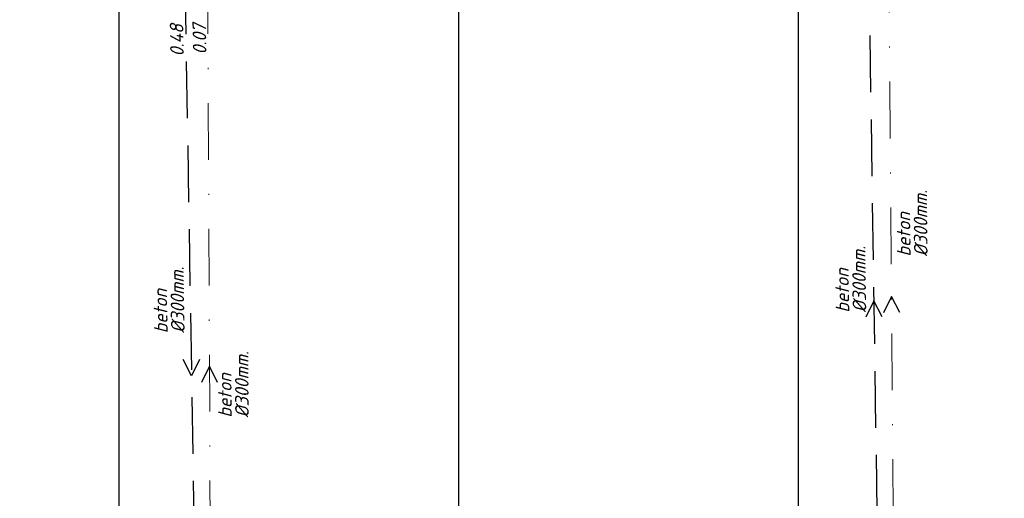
# Model space of a CAD drawing. Extents: x 148869 to 161638, y 453607 to 469810.
# Tile 500 of 656: x 156319 to 156406, y 462175 to 462217. Entities that reach past the tile are written whole.
import ezdxf
from ezdxf.enums import TextEntityAlignment as Align

# ---------------------------------------------------------------- set-up
doc = ezdxf.new("R2010")
doc.units = 0
doc.linetypes.add('RI-HWA', pattern=[7.4, 5, -2.4])
doc.linetypes.add('RI-VWA', pattern=[11, 5, -3, 0, -3])
doc.layers.get('0').update_dxf_attribs({"linetype": 'CONTINUOUS'})
for name, color, linetype in [('2024 hatch', 160, 'CONTINUOUS'), ('B-OI-RI-BOB-T18-niet meenemen', 252, 'CONTINUOUS'), ('B-OI-RI-DIAMETER-T18-niet meenemen', 252, 'CONTINUOUS'), ('B-OI-RI-HWA_TRANSPORTLEIDING-G-niet meenemen', 252, 'RI-HWA'), ('B-OI-RI-MATERIAAL-T18-niet meenemen', 252, 'CONTINUOUS'), ('B-OI-RI-STROOMRICHTING-S-niet meenemen', 252, 'CONTINUOUS')]:
    doc.layers.add(name, color=color, linetype=linetype)
doc.layers.add('B-OI-RI-VWA_TRANSPORTLEIDING-G-niet meenemen', color=252, linetype='RI-VWA', lineweight=18)
doc.styles.add('iso15', font='ISO.shx', dxfattribs={"oblique": 15})
doc.styles.add('NLCS-ISO-M750_CURSIEF', font='NLCS-ISO.ttf', dxfattribs={"oblique": 15})

# ---------------------------------------------------------------- blocks, each defined once
blk = doc.blocks.new('ACMAP_ANN_TEMPLATE_diam')
at = {"color": 0, "linetype": 'ByBlock', "style": 'iso15', "oblique": 15}
blk.add_attdef('diam', (0.5, -1.3), '', height=1.2, dxfattribs=at)
blk = doc.blocks.new('ACMAP_ANN_TEMPLATE_mat')
at = {"color": 0, "linetype": 'ByBlock', "style": 'iso15', "oblique": 15}
blk.add_attdef('mat', (0.5, 0.2), '', height=1.2, dxfattribs=at)
blk = doc.blocks.new('ACMAP_ANN_TEMPLATE_nap-r')
at = {"color": 0, "linetype": 'ByBlock', "style": 'iso15', "oblique": 15}
blk.add_attdef('nap-r', text='', height=1.2, dxfattribs=at).set_placement((-4.1, 0.2), align=Align.RIGHT)

msp = doc.modelspace()

# ---------------------------------------------------------------- hatches: boundary and pattern name
at = {"layer": '2024 hatch'}
h = msp.add_hatch(dxfattribs=at)
h.set_pattern_fill('ANSI31', color=256, scale=29.988, angle=45)
h.set_pattern_definition([(90, (0, 0), (-29.988, 0), [])])
h.paths.add_polyline_path([(155468.238, 462509.203), (155430.302, 462608.987), (155317.39, 462696.697), (155326.785, 462885.804), (155421.554, 463128.674), (155681.88, 463221.506), (155808.81, 463270.899), (155858.2, 463353.959), (156235.325, 463468.346), (156395.057, 463466.795), (156874.427, 463576.879), (157060.314, 463303.942), (157149.744, 462870.772), (157067.916, 462815.11), (157047.812, 462789.789), (157071.165, 462711.567), (156936.496, 462350.696), (156856.269, 462251.617), (156803.356, 462113.224), (156627.755, 461893.958), (156524.845, 461717.188), (156312.219, 461660.25), (156176.027, 461568.495), (155937.874, 461968.152)])

# ---------------------------------------------------------------- linework, layer by layer
at = {"layer": 'B-OI-RI-HWA_TRANSPORTLEIDING-G-niet meenemen'}
for p, q in [((156393.611, 462223.37), (156394.521, 462161.784)), ((156333.28, 462221.08), (156334.438, 462150.835))]:
    msp.add_line(p, q, dxfattribs=at)
at = {"layer": 'B-OI-RI-STROOMRICHTING-S-niet meenemen'}
for points in [[(156396.37, 462191.53), (156395.64, 462192.96), (156394.93, 462191.52)], [(156394.81, 462191.15), (156394.07, 462192.58), (156393.37, 462191.13)], [(156334.56, 462187.41), (156333.86, 462185.96), (156333.12, 462187.39)], [(156336.17, 462185.38), (156335.45, 462186.82), (156334.73, 462185.38)]]:
    msp.add_lwpolyline(points, dxfattribs=at)
at = {"layer": 'B-OI-RI-VWA_TRANSPORTLEIDING-G-niet meenemen'}
for p, q in [((156395.397, 462222.999), (156395.878, 462162.927)), ((156335.29, 462221.11), (156335.603, 462152.529))]:
    msp.add_line(p, q, dxfattribs=at)

# ---------------------------------------------------------------- block references
at = {"layer": 'B-OI-RI-BOB-T18-niet meenemen'}
ref = msp.add_blockref('ACMAP_ANN_TEMPLATE_nap-r', (156333.28, 462221.08), dxfattribs=dict(at, rotation=90.85136063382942))
ref.add_attrib('nap-r', '0.48', dxfattribs={"layer": '0', "color": 0, "linetype": 'ByBlock', "height": 1.2, "rotation": 90.85136, "style": 'NLCS-ISO-M750_CURSIEF', "oblique": 15}).set_placement((156333.141, 462216.977), align=Align.RIGHT)
ref = msp.add_blockref('ACMAP_ANN_TEMPLATE_nap-r', (156335.29, 462221.11), dxfattribs=dict(at, rotation=90.78963149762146))
ref.add_attrib('nap-r', '0.07', dxfattribs={"layer": '0', "color": 0, "linetype": 'ByBlock', "height": 1.2, "rotation": 90.78963, "style": 'NLCS-ISO-M750_CURSIEF', "oblique": 15}).set_placement((156335.147, 462217.008), align=Align.RIGHT)
at = {"layer": 'B-OI-RI-DIAMETER-T18-niet meenemen'}
ref = msp.add_blockref('ACMAP_ANN_TEMPLATE_diam', (156397.525, 462195.974), dxfattribs=dict(at, rotation=90.45876083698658))
ref.add_attrib('diam', '%%c300mm.', (156398.821, 462196.484), dxfattribs={"layer": '0', "color": 0, "linetype": 'ByBlock', "height": 1.2, "rotation": 90.45876, "style": 'NLCS-ISO-M750_CURSIEF', "oblique": 15})
ref = msp.add_blockref('ACMAP_ANN_TEMPLATE_diam', (156392.123, 462191.029), dxfattribs=dict(at, rotation=90.84654572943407))
ref.add_attrib('diam', '%%c300mm.', (156393.415, 462191.549), dxfattribs={"layer": '0', "color": 0, "linetype": 'ByBlock', "height": 1.2, "rotation": 90.84655, "style": 'NLCS-ISO-M750_CURSIEF', "oblique": 15})
ref = msp.add_blockref('ACMAP_ANN_TEMPLATE_diam', (156331.973, 462189.213), dxfattribs=dict(at, rotation=90.9444444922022))
ref.add_attrib('diam', '%%c300mm.', (156333.264, 462189.734), dxfattribs={"layer": '0', "color": 0, "linetype": 'ByBlock', "height": 1.2, "rotation": 90.94444, "style": 'NLCS-ISO-M750_CURSIEF', "oblique": 15})
ref = msp.add_blockref('ACMAP_ANN_TEMPLATE_diam', (156337.619, 462181.765), dxfattribs=dict(at, rotation=90.26149304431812))
ref.add_attrib('diam', '%%c300mm.', (156338.917, 462182.271), dxfattribs={"layer": '0', "color": 0, "linetype": 'ByBlock', "height": 1.2, "rotation": 90.26149, "style": 'NLCS-ISO-M750_CURSIEF', "oblique": 15})
at = {"layer": 'B-OI-RI-MATERIAAL-T18-niet meenemen'}
ref = msp.add_blockref('ACMAP_ANN_TEMPLATE_mat', (156397.525, 462195.974), dxfattribs=dict(at, rotation=90.45876083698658))
ref.add_attrib('mat', 'beton', (156397.321, 462196.472), dxfattribs={"layer": '0', "color": 0, "linetype": 'ByBlock', "height": 1.2, "rotation": 90.45876, "style": 'NLCS-ISO-M750_CURSIEF', "oblique": 15})
ref = msp.add_blockref('ACMAP_ANN_TEMPLATE_mat', (156392.123, 462191.029), dxfattribs=dict(at, rotation=90.84654572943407))
ref.add_attrib('mat', 'beton', (156391.915, 462191.526), dxfattribs={"layer": '0', "color": 0, "linetype": 'ByBlock', "height": 1.2, "rotation": 90.84655, "style": 'NLCS-ISO-M750_CURSIEF', "oblique": 15})
ref = msp.add_blockref('ACMAP_ANN_TEMPLATE_mat', (156331.973, 462189.213), dxfattribs=dict(at, rotation=90.9444444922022))
ref.add_attrib('mat', 'beton', (156331.764, 462189.71), dxfattribs={"layer": '0', "color": 0, "linetype": 'ByBlock', "height": 1.2, "rotation": 90.94444, "style": 'NLCS-ISO-M750_CURSIEF', "oblique": 15})
ref = msp.add_blockref('ACMAP_ANN_TEMPLATE_mat', (156337.619, 462181.765), dxfattribs=dict(at, rotation=90.26149304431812))
ref.add_attrib('mat', 'beton', (156337.417, 462182.264), dxfattribs={"layer": '0', "color": 0, "linetype": 'ByBlock', "height": 1.2, "rotation": 90.26149, "style": 'NLCS-ISO-M750_CURSIEF', "oblique": 15})

doc.saveas('drawing.dxf')
